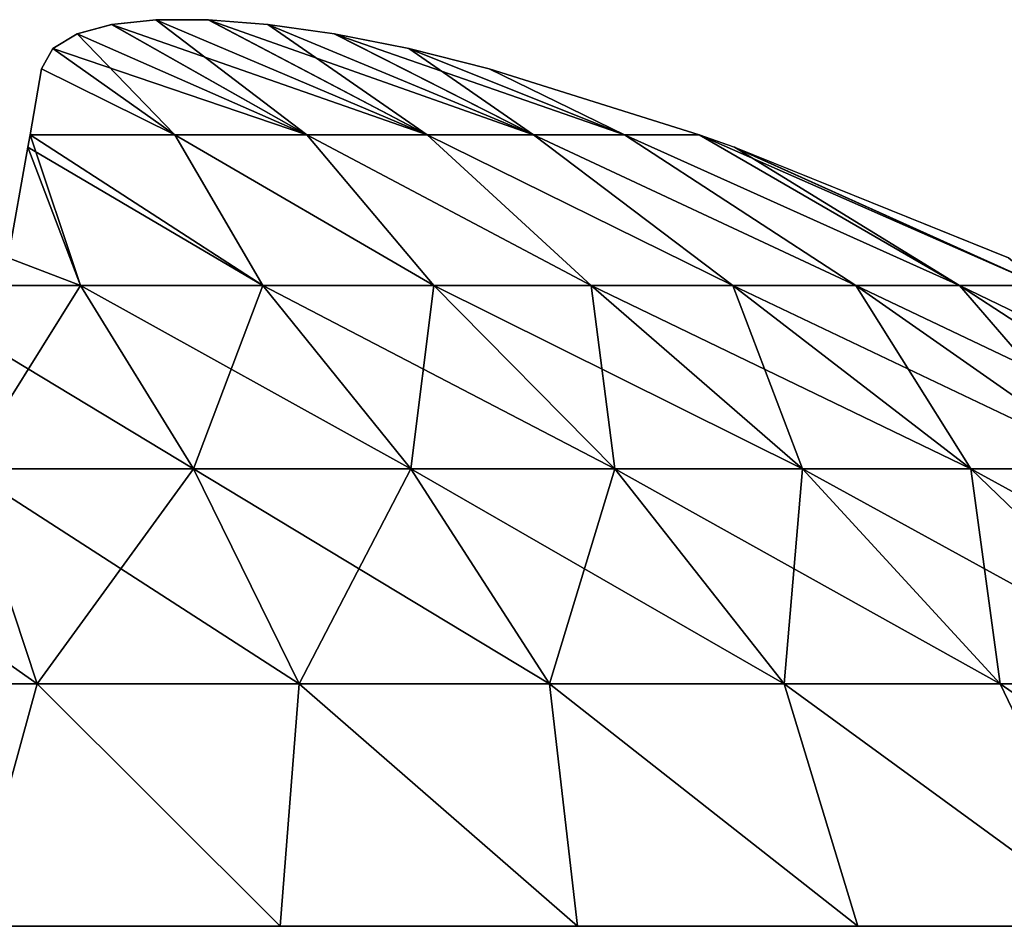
# Model space of a CAD drawing. Header units: millimetres. Extents: x -111 to 111, y -53 to 40.
# Tile 249 of 279: x 13.307 to 14.389, y 39.057 to 40.054. Entities that reach past the tile are written whole.
import ezdxf

# ---------------------------------------------------------------- set-up
doc = ezdxf.new("R2010")
doc.units = ezdxf.units.MM
doc.header["$LTSCALE"] = 52.148148
for name, color, linetype in [('191', 7, 'CONTINUOUS'), ('192', 7, 'CONTINUOUS'), ('193', 7, 'CONTINUOUS'), ('194', 7, 'CONTINUOUS')]:
    doc.layers.add(name, color=color, linetype=linetype)

msp = doc.modelspace()

# ---------------------------------------------------------------- linework, layer by layer
at = {"layer": '191', "color": 7, "linetype": 'CONTINUOUS'}
for points in [[(13.3697, 40.0383, 13.6528), (13.6225, 39.9272, 13.8715), (13.4077, 40.0488, 13.5793), (13.3697, 40.0383, 13.6528)], [(13.4077, 40.0488, 13.5793), (13.7546, 39.9272, 13.7546), (13.4562, 40.0539, 13.5133), (13.4077, 40.0488, 13.5793)], [(13.6225, 39.9272, 13.8715), (13.7546, 39.9272, 13.7546), (13.4077, 40.0488, 13.5793), (13.6225, 39.9272, 13.8715)], [(13.4562, 40.0539, 13.5133), (13.7546, 39.9272, 13.7546), (13.514, 40.0539, 13.4556), (13.4562, 40.0539, 13.5133)], [(13.514, 40.0539, 13.4556), (13.8715, 39.9272, 13.6225), (13.5793, 40.0488, 13.4077), (13.514, 40.0539, 13.4556)], [(13.7546, 39.9272, 13.7546), (13.8715, 39.9272, 13.6225), (13.514, 40.0539, 13.4556), (13.7546, 39.9272, 13.7546)], [(13.5793, 40.0488, 13.4077), (13.8715, 39.9272, 13.6225), (13.6526, 40.0384, 13.3698), (13.5793, 40.0488, 13.4077)], [(13.3431, 40.0221, 13.7345), (13.6225, 39.9272, 13.8715), (13.3697, 40.0383, 13.6528), (13.3431, 40.0221, 13.7345)], [(13.8715, 39.9272, 13.6225), (13.9716, 39.9272, 13.4771), (13.6526, 40.0384, 13.3698), (13.8715, 39.9272, 13.6225)], [(13.6526, 40.0384, 13.3698), (13.9716, 39.9272, 13.4771), (13.7344, 40.0221, 13.3432), (13.6526, 40.0384, 13.3698)], [(13.3306, 39.9997, 13.823), (13.4771, 39.9272, 13.9716), (13.3431, 40.0221, 13.7345), (13.3306, 39.9997, 13.823)], [(13.4771, 39.9272, 13.9716), (13.6225, 39.9272, 13.8715), (13.3431, 40.0221, 13.7345), (13.4771, 39.9272, 13.9716)], [(13.7344, 40.0221, 13.3432), (13.9716, 39.9272, 13.4771), (13.823, 39.9997, 13.3306), (13.7344, 40.0221, 13.3432)], [(13.3179, 39.9274, 14.0539), (13.4771, 39.9272, 13.9716), (13.3306, 39.9997, 13.823), (13.3179, 39.9274, 14.0539)], [(13.9716, 39.9272, 13.4771), (14.0539, 39.9274, 13.3179), (13.823, 39.9997, 13.3306), (13.9716, 39.9272, 13.4771)], [(13.3179, 39.9274, 14.0539), (13.3155, 39.9138, 14.0927), (13.574, 39.7616, 14.34), (13.3179, 39.9274, 14.0539)], [(13.4771, 39.9272, 13.9716), (13.3179, 39.9274, 14.0539), (13.574, 39.7616, 14.34), (13.4771, 39.9272, 13.9716)], [(13.6225, 39.9272, 13.8715), (13.4771, 39.9272, 13.9716), (13.7622, 39.7616, 14.2263), (13.6225, 39.9272, 13.8715)], [(13.7622, 39.7616, 14.2263), (13.4771, 39.9272, 13.9716), (13.574, 39.7616, 14.34), (13.7622, 39.7616, 14.2263)], [(13.7546, 39.9272, 13.7546), (13.6225, 39.9272, 13.8715), (13.9352, 39.7616, 14.0907), (13.7546, 39.9272, 13.7546)], [(13.9352, 39.7616, 14.0907), (13.6225, 39.9272, 13.8715), (13.7622, 39.7616, 14.2263), (13.9352, 39.7616, 14.0907)], [(14.0907, 39.7616, 13.9352), (13.7546, 39.9272, 13.7546), (13.9352, 39.7616, 14.0907), (14.0907, 39.7616, 13.9352)], [(13.8715, 39.9272, 13.6225), (13.7546, 39.9272, 13.7546), (14.0907, 39.7616, 13.9352), (13.8715, 39.9272, 13.6225)], [(13.9716, 39.9272, 13.4771), (13.8715, 39.9272, 13.6225), (14.2263, 39.7616, 13.7622), (13.9716, 39.9272, 13.4771)], [(14.2263, 39.7616, 13.7622), (13.8715, 39.9272, 13.6225), (14.0907, 39.7616, 13.9352), (14.2263, 39.7616, 13.7622)], [(14.0539, 39.9274, 13.3179), (13.9716, 39.9272, 13.4771), (14.34, 39.7616, 13.574), (14.0539, 39.9274, 13.3179)], [(14.34, 39.7616, 13.574), (13.9716, 39.9272, 13.4771), (14.2263, 39.7616, 13.7622), (14.34, 39.7616, 13.574)], [(14.0925, 39.9138, 13.3155), (14.0539, 39.9274, 13.3179), (14.4302, 39.7616, 13.3735), (14.0925, 39.9138, 13.3155)], [(14.4302, 39.7616, 13.3735), (14.0539, 39.9274, 13.3179), (14.34, 39.7616, 13.574), (14.4302, 39.7616, 13.3735)], [(13.3155, 39.9138, 14.0927), (13.294, 39.7921, 14.394), (13.3735, 39.7616, 14.4302), (13.3155, 39.9138, 14.0927)], [(13.574, 39.7616, 14.34), (13.3155, 39.9138, 14.0927), (13.3735, 39.7616, 14.4302), (13.574, 39.7616, 14.34)], [(14.394, 39.7921, 13.294), (14.0925, 39.9138, 13.3155), (14.4302, 39.7616, 13.3735), (14.394, 39.7921, 13.294)], [(13.3735, 39.7616, 14.4302), (13.294, 39.7921, 14.394), (13.1636, 39.7616, 14.4956), (13.3735, 39.7616, 14.4302)], [(13.3735, 39.7616, 14.4302), (13.1636, 39.7616, 14.4956), (13.4977, 39.5597, 14.7576), (13.3735, 39.7616, 14.4302)], [(13.1636, 39.7616, 14.4956), (13.2474, 39.5597, 14.8356), (13.4977, 39.5597, 14.7576), (13.1636, 39.7616, 14.4956)], [(13.574, 39.7616, 14.34), (13.3735, 39.7616, 14.4302), (13.7367, 39.5597, 14.65), (13.574, 39.7616, 14.34)], [(13.3735, 39.7616, 14.4302), (13.4977, 39.5597, 14.7576), (13.7367, 39.5597, 14.65), (13.3735, 39.7616, 14.4302)], [(13.7622, 39.7616, 14.2263), (13.574, 39.7616, 14.34), (13.961, 39.5597, 14.5144), (13.7622, 39.7616, 14.2263)], [(13.574, 39.7616, 14.34), (13.7367, 39.5597, 14.65), (13.961, 39.5597, 14.5144), (13.574, 39.7616, 14.34)], [(13.7622, 39.7616, 14.2263), (13.961, 39.5597, 14.5144), (14.1674, 39.5597, 14.3527), (13.7622, 39.7616, 14.2263)], [(13.9352, 39.7616, 14.0907), (13.7622, 39.7616, 14.2263), (14.1674, 39.5597, 14.3527), (13.9352, 39.7616, 14.0907)], [(13.9352, 39.7616, 14.0907), (14.1674, 39.5597, 14.3527), (14.3527, 39.5597, 14.1674), (13.9352, 39.7616, 14.0907)], [(14.0907, 39.7616, 13.9352), (13.9352, 39.7616, 14.0907), (14.3527, 39.5597, 14.1674), (14.0907, 39.7616, 13.9352)], [(14.2263, 39.7616, 13.7622), (14.0907, 39.7616, 13.9352), (14.5144, 39.5597, 13.961), (14.2263, 39.7616, 13.7622)], [(14.0907, 39.7616, 13.9352), (14.3527, 39.5597, 14.1674), (14.5144, 39.5597, 13.961), (14.0907, 39.7616, 13.9352)], [(14.34, 39.7616, 13.574), (14.2263, 39.7616, 13.7622), (14.65, 39.5597, 13.7367), (14.34, 39.7616, 13.574)], [(14.2263, 39.7616, 13.7622), (14.5144, 39.5597, 13.961), (14.65, 39.5597, 13.7367), (14.2263, 39.7616, 13.7622)], [(14.4302, 39.7616, 13.3735), (14.34, 39.7616, 13.574), (14.7576, 39.5597, 13.4977), (14.4302, 39.7616, 13.3735)], [(14.34, 39.7616, 13.574), (14.65, 39.5597, 13.7367), (14.7576, 39.5597, 13.4977), (14.34, 39.7616, 13.574)], [(13.0291, 39.3235, 15.2084), (13.3259, 39.3235, 15.154), (12.9896, 39.5597, 14.8828), (13.0291, 39.3235, 15.2084)], [(12.9896, 39.5597, 14.8828), (13.3259, 39.3235, 15.154), (13.2474, 39.5597, 14.8356), (12.9896, 39.5597, 14.8828)], [(13.3259, 39.3235, 15.154), (13.614, 39.3235, 15.0643), (13.2474, 39.5597, 14.8356), (13.3259, 39.3235, 15.154)], [(13.2474, 39.5597, 14.8356), (13.614, 39.3235, 15.0643), (13.4977, 39.5597, 14.7576), (13.2474, 39.5597, 14.8356)], [(13.614, 39.3235, 15.0643), (13.8891, 39.3235, 14.9404), (13.4977, 39.5597, 14.7576), (13.614, 39.3235, 15.0643)], [(13.4977, 39.5597, 14.7576), (13.8891, 39.3235, 14.9404), (13.7367, 39.5597, 14.65), (13.4977, 39.5597, 14.7576)], [(13.8891, 39.3235, 14.9404), (14.1473, 39.3235, 14.7843), (13.7367, 39.5597, 14.65), (13.8891, 39.3235, 14.9404)], [(13.7367, 39.5597, 14.65), (14.1473, 39.3235, 14.7843), (13.961, 39.5597, 14.5144), (13.7367, 39.5597, 14.65)], [(14.1473, 39.3235, 14.7843), (14.3849, 39.3235, 14.5982), (13.961, 39.5597, 14.5144), (14.1473, 39.3235, 14.7843)], [(13.961, 39.5597, 14.5144), (14.3849, 39.3235, 14.5982), (14.1674, 39.5597, 14.3527), (13.961, 39.5597, 14.5144)], [(14.3849, 39.3235, 14.5982), (14.5982, 39.3235, 14.3849), (14.1674, 39.5597, 14.3527), (14.3849, 39.3235, 14.5982)], [(14.1674, 39.5597, 14.3527), (14.5982, 39.3235, 14.3849), (14.3527, 39.5597, 14.1674), (14.1674, 39.5597, 14.3527)], [(14.3527, 39.5597, 14.1674), (14.7843, 39.3235, 14.1473), (14.5144, 39.5597, 13.961), (14.3527, 39.5597, 14.1674)], [(14.5982, 39.3235, 14.3849), (14.7843, 39.3235, 14.1473), (14.3527, 39.5597, 14.1674), (14.5982, 39.3235, 14.3849)], [(13.0291, 39.3235, 15.2084), (13.2526, 39.0566, 15.4783), (13.3259, 39.3235, 15.154), (13.0291, 39.3235, 15.2084)], [(13.2526, 39.0566, 15.4783), (13.5932, 39.0566, 15.3909), (13.3259, 39.3235, 15.154), (13.2526, 39.0566, 15.4783)], [(13.3259, 39.3235, 15.154), (13.5932, 39.0566, 15.3909), (13.614, 39.3235, 15.0643), (13.3259, 39.3235, 15.154)], [(13.5932, 39.0566, 15.3909), (13.9201, 39.0566, 15.2614), (13.614, 39.3235, 15.0643), (13.5932, 39.0566, 15.3909)], [(13.614, 39.3235, 15.0643), (13.9201, 39.0566, 15.2614), (13.8891, 39.3235, 14.9404), (13.614, 39.3235, 15.0643)], [(13.8891, 39.3235, 14.9404), (14.2282, 39.0566, 15.092), (14.1473, 39.3235, 14.7843), (13.8891, 39.3235, 14.9404)], [(13.9201, 39.0566, 15.2614), (14.2282, 39.0566, 15.092), (13.8891, 39.3235, 14.9404), (13.9201, 39.0566, 15.2614)], [(14.2282, 39.0566, 15.092), (14.5127, 39.0566, 14.8854), (14.1473, 39.3235, 14.7843), (14.2282, 39.0566, 15.092)], [(14.1473, 39.3235, 14.7843), (14.5127, 39.0566, 14.8854), (14.3849, 39.3235, 14.5982), (14.1473, 39.3235, 14.7843)], [(14.5127, 39.0566, 14.8854), (14.769, 39.0566, 14.6447), (14.3849, 39.3235, 14.5982), (14.5127, 39.0566, 14.8854)], [(14.3849, 39.3235, 14.5982), (14.769, 39.0566, 14.6447), (14.5982, 39.3235, 14.3849), (14.3849, 39.3235, 14.5982)]]:
    msp.add_3dface(points, dxfattribs=at)
at = {"layer": '192', "color": 7, "linetype": 'CONTINUOUS'}
for points in [[(13.4078, 40.0488, 11.8767), (13.6225, 39.9272, 11.5843), (13.3697, 40.0383, 11.803), (13.4078, 40.0488, 11.8767)], [(13.4563, 40.0539, 11.9427), (13.6225, 39.9272, 11.5843), (13.4078, 40.0488, 11.8767), (13.4563, 40.0539, 11.9427)], [(13.5141, 40.0539, 12.0004), (13.7546, 39.9272, 11.7013), (13.4563, 40.0539, 11.9427), (13.5141, 40.0539, 12.0004)], [(13.7546, 39.9272, 11.7013), (13.6225, 39.9272, 11.5843), (13.4563, 40.0539, 11.9427), (13.7546, 39.9272, 11.7013)], [(13.5794, 40.0488, 12.0482), (13.7546, 39.9272, 11.7013), (13.5141, 40.0539, 12.0004), (13.5794, 40.0488, 12.0482)], [(13.6527, 40.0383, 12.0861), (13.8715, 39.9272, 11.8334), (13.5794, 40.0488, 12.0482), (13.6527, 40.0383, 12.0861)], [(13.8715, 39.9272, 11.8334), (13.7546, 39.9272, 11.7013), (13.5794, 40.0488, 12.0482), (13.8715, 39.9272, 11.8334)], [(13.3697, 40.0383, 11.803), (13.4771, 39.9272, 11.4843), (13.3431, 40.0221, 11.7213), (13.3697, 40.0383, 11.803)], [(13.6225, 39.9272, 11.5843), (13.4771, 39.9272, 11.4843), (13.3697, 40.0383, 11.803), (13.6225, 39.9272, 11.5843)], [(13.7344, 40.0221, 12.1127), (13.8715, 39.9272, 11.8334), (13.6527, 40.0383, 12.0861), (13.7344, 40.0221, 12.1127)], [(13.3431, 40.0221, 11.7213), (13.4771, 39.9272, 11.4843), (13.3306, 39.9997, 11.6328), (13.3431, 40.0221, 11.7213)], [(13.823, 39.9997, 12.1252), (13.9716, 39.9272, 11.9787), (13.7344, 40.0221, 12.1127), (13.823, 39.9997, 12.1252)], [(13.9716, 39.9272, 11.9787), (13.8715, 39.9272, 11.8334), (13.7344, 40.0221, 12.1127), (13.9716, 39.9272, 11.9787)], [(13.4771, 39.9272, 11.4843), (13.3179, 39.9274, 11.4019), (13.3306, 39.9997, 11.6328), (13.4771, 39.9272, 11.4843)], [(14.0539, 39.9274, 12.138), (13.9716, 39.9272, 11.9787), (13.823, 39.9997, 12.1252), (14.0539, 39.9274, 12.138)], [(13.3179, 39.9274, 11.4019), (13.3735, 39.7616, 11.0256), (13.3155, 39.9138, 11.3631), (13.3179, 39.9274, 11.4019)], [(13.4771, 39.9272, 11.4843), (13.574, 39.7616, 11.1158), (13.3179, 39.9274, 11.4019), (13.4771, 39.9272, 11.4843)], [(13.574, 39.7616, 11.1158), (13.3735, 39.7616, 11.0256), (13.3179, 39.9274, 11.4019), (13.574, 39.7616, 11.1158)], [(13.6225, 39.9272, 11.5843), (13.7622, 39.7616, 11.2296), (13.4771, 39.9272, 11.4843), (13.6225, 39.9272, 11.5843)], [(13.7622, 39.7616, 11.2296), (13.574, 39.7616, 11.1158), (13.4771, 39.9272, 11.4843), (13.7622, 39.7616, 11.2296)], [(13.7546, 39.9272, 11.7013), (13.9352, 39.7616, 11.3652), (13.6225, 39.9272, 11.5843), (13.7546, 39.9272, 11.7013)], [(13.9352, 39.7616, 11.3652), (13.7622, 39.7616, 11.2296), (13.6225, 39.9272, 11.5843), (13.9352, 39.7616, 11.3652)], [(13.8715, 39.9272, 11.8334), (14.0907, 39.7616, 11.5206), (13.7546, 39.9272, 11.7013), (13.8715, 39.9272, 11.8334)], [(14.0907, 39.7616, 11.5206), (13.9352, 39.7616, 11.3652), (13.7546, 39.9272, 11.7013), (14.0907, 39.7616, 11.5206)], [(13.9716, 39.9272, 11.9787), (14.2263, 39.7616, 11.6937), (13.8715, 39.9272, 11.8334), (13.9716, 39.9272, 11.9787)], [(14.2263, 39.7616, 11.6937), (14.0907, 39.7616, 11.5206), (13.8715, 39.9272, 11.8334), (14.2263, 39.7616, 11.6937)], [(14.0539, 39.9274, 12.138), (14.34, 39.7616, 11.8818), (13.9716, 39.9272, 11.9787), (14.0539, 39.9274, 12.138)], [(14.34, 39.7616, 11.8818), (14.2263, 39.7616, 11.6937), (13.9716, 39.9272, 11.9787), (14.34, 39.7616, 11.8818)], [(14.0926, 39.9138, 12.1403), (14.34, 39.7616, 11.8818), (14.0539, 39.9274, 12.138), (14.0926, 39.9138, 12.1403)], [(13.3155, 39.9138, 11.3631), (13.3735, 39.7616, 11.0256), (13.294, 39.7921, 11.0618), (13.3155, 39.9138, 11.3631)], [(14.4302, 39.7616, 12.0823), (14.34, 39.7616, 11.8818), (14.0926, 39.9138, 12.1403), (14.4302, 39.7616, 12.0823)], [(14.394, 39.7921, 12.1618), (14.4302, 39.7616, 12.0823), (14.0926, 39.9138, 12.1403), (14.394, 39.7921, 12.1618)], [(13.3735, 39.7616, 11.0256), (13.1636, 39.7616, 10.9602), (13.294, 39.7921, 11.0618), (13.3735, 39.7616, 11.0256)], [(13.1636, 39.7616, 10.9602), (13.3735, 39.7616, 11.0256), (13.2474, 39.5597, 10.6203), (13.1636, 39.7616, 10.9602)], [(13.3735, 39.7616, 11.0256), (13.4977, 39.5597, 10.6982), (13.2474, 39.5597, 10.6203), (13.3735, 39.7616, 11.0256)], [(13.3735, 39.7616, 11.0256), (13.574, 39.7616, 11.1158), (13.4977, 39.5597, 10.6982), (13.3735, 39.7616, 11.0256)], [(13.574, 39.7616, 11.1158), (13.7367, 39.5597, 10.8058), (13.4977, 39.5597, 10.6982), (13.574, 39.7616, 11.1158)], [(13.574, 39.7616, 11.1158), (13.7622, 39.7616, 11.2296), (13.7367, 39.5597, 10.8058), (13.574, 39.7616, 11.1158)], [(13.7622, 39.7616, 11.2296), (13.961, 39.5597, 10.9414), (13.7367, 39.5597, 10.8058), (13.7622, 39.7616, 11.2296)], [(13.7622, 39.7616, 11.2296), (13.9352, 39.7616, 11.3652), (13.961, 39.5597, 10.9414), (13.7622, 39.7616, 11.2296)], [(13.9352, 39.7616, 11.3652), (14.1674, 39.5597, 11.1031), (13.961, 39.5597, 10.9414), (13.9352, 39.7616, 11.3652)], [(13.9352, 39.7616, 11.3652), (14.0907, 39.7616, 11.5206), (14.1674, 39.5597, 11.1031), (13.9352, 39.7616, 11.3652)], [(14.0907, 39.7616, 11.5206), (14.3527, 39.5597, 11.2885), (14.1674, 39.5597, 11.1031), (14.0907, 39.7616, 11.5206)], [(14.0907, 39.7616, 11.5206), (14.2263, 39.7616, 11.6937), (14.3527, 39.5597, 11.2885), (14.0907, 39.7616, 11.5206)], [(14.2263, 39.7616, 11.6937), (14.5144, 39.5597, 11.4948), (14.3527, 39.5597, 11.2885), (14.2263, 39.7616, 11.6937)], [(14.2263, 39.7616, 11.6937), (14.34, 39.7616, 11.8818), (14.5144, 39.5597, 11.4948), (14.2263, 39.7616, 11.6937)], [(14.34, 39.7616, 11.8818), (14.65, 39.5597, 11.7191), (14.5144, 39.5597, 11.4948), (14.34, 39.7616, 11.8818)], [(14.34, 39.7616, 11.8818), (14.4302, 39.7616, 12.0823), (14.65, 39.5597, 11.7191), (14.34, 39.7616, 11.8818)], [(13.3259, 39.3235, 10.3018), (13.0291, 39.3235, 10.2474), (13.2474, 39.5597, 10.6203), (13.3259, 39.3235, 10.3018)], [(13.4977, 39.5597, 10.6982), (13.3259, 39.3235, 10.3018), (13.2474, 39.5597, 10.6203), (13.4977, 39.5597, 10.6982)], [(13.614, 39.3235, 10.3916), (13.3259, 39.3235, 10.3018), (13.4977, 39.5597, 10.6982), (13.614, 39.3235, 10.3916)], [(13.7367, 39.5597, 10.8058), (13.614, 39.3235, 10.3916), (13.4977, 39.5597, 10.6982), (13.7367, 39.5597, 10.8058)], [(13.8891, 39.3235, 10.5154), (13.614, 39.3235, 10.3916), (13.7367, 39.5597, 10.8058), (13.8891, 39.3235, 10.5154)], [(13.961, 39.5597, 10.9414), (13.8891, 39.3235, 10.5154), (13.7367, 39.5597, 10.8058), (13.961, 39.5597, 10.9414)], [(14.1473, 39.3235, 10.6715), (13.8891, 39.3235, 10.5154), (13.961, 39.5597, 10.9414), (14.1473, 39.3235, 10.6715)], [(14.1674, 39.5597, 11.1031), (14.1473, 39.3235, 10.6715), (13.961, 39.5597, 10.9414), (14.1674, 39.5597, 11.1031)], [(14.3849, 39.3235, 10.8576), (14.1473, 39.3235, 10.6715), (14.1674, 39.5597, 11.1031), (14.3849, 39.3235, 10.8576)], [(14.3527, 39.5597, 11.2885), (14.3849, 39.3235, 10.8576), (14.1674, 39.5597, 11.1031), (14.3527, 39.5597, 11.2885)], [(14.5144, 39.5597, 11.4948), (14.5982, 39.3235, 11.071), (14.3527, 39.5597, 11.2885), (14.5144, 39.5597, 11.4948)], [(14.5982, 39.3235, 11.071), (14.3849, 39.3235, 10.8576), (14.3527, 39.5597, 11.2885), (14.5982, 39.3235, 11.071)], [(13.3259, 39.3235, 10.3018), (13.2526, 39.0566, 9.9775), (13.0291, 39.3235, 10.2474), (13.3259, 39.3235, 10.3018)], [(13.5932, 39.0566, 10.065), (13.2526, 39.0566, 9.9775), (13.3259, 39.3235, 10.3018), (13.5932, 39.0566, 10.065)], [(13.614, 39.3235, 10.3916), (13.5932, 39.0566, 10.065), (13.3259, 39.3235, 10.3018), (13.614, 39.3235, 10.3916)], [(13.9201, 39.0566, 10.1944), (13.5932, 39.0566, 10.065), (13.614, 39.3235, 10.3916), (13.9201, 39.0566, 10.1944)], [(13.8891, 39.3235, 10.5154), (13.9201, 39.0566, 10.1944), (13.614, 39.3235, 10.3916), (13.8891, 39.3235, 10.5154)], [(14.1473, 39.3235, 10.6715), (14.2282, 39.0566, 10.3638), (13.8891, 39.3235, 10.5154), (14.1473, 39.3235, 10.6715)], [(14.2282, 39.0566, 10.3638), (13.9201, 39.0566, 10.1944), (13.8891, 39.3235, 10.5154), (14.2282, 39.0566, 10.3638)], [(14.3849, 39.3235, 10.8576), (14.5127, 39.0566, 10.5705), (14.1473, 39.3235, 10.6715), (14.3849, 39.3235, 10.8576)], [(14.5127, 39.0566, 10.5705), (14.2282, 39.0566, 10.3638), (14.1473, 39.3235, 10.6715), (14.5127, 39.0566, 10.5705)], [(14.5982, 39.3235, 11.071), (14.769, 39.0566, 10.8112), (14.3849, 39.3235, 10.8576), (14.5982, 39.3235, 11.071)], [(14.769, 39.0566, 10.8112), (14.5127, 39.0566, 10.5705), (14.3849, 39.3235, 10.8576), (14.769, 39.0566, 10.8112)]]:
    msp.add_3dface(points, dxfattribs=at)
at = {"layer": '193', "color": 7, "linetype": 'CONTINUOUS'}
for points in [[(13.3697, 40.0383, -11.803), (13.6225, 39.9272, -11.5843), (13.4077, 40.0488, -11.8766), (13.3697, 40.0383, -11.803)], [(13.4077, 40.0488, -11.8766), (13.7546, 39.9272, -11.7013), (13.4562, 40.0539, -11.9426), (13.4077, 40.0488, -11.8766)], [(13.6225, 39.9272, -11.5843), (13.7546, 39.9272, -11.7013), (13.4077, 40.0488, -11.8766), (13.6225, 39.9272, -11.5843)], [(13.4562, 40.0539, -11.9426), (13.7546, 39.9272, -11.7013), (13.514, 40.0539, -12.0002), (13.4562, 40.0539, -11.9426)], [(13.514, 40.0539, -12.0002), (13.8715, 39.9272, -11.8334), (13.5793, 40.0488, -12.0481), (13.514, 40.0539, -12.0002)], [(13.7546, 39.9272, -11.7013), (13.8715, 39.9272, -11.8334), (13.514, 40.0539, -12.0002), (13.7546, 39.9272, -11.7013)], [(13.5793, 40.0488, -12.0481), (13.8715, 39.9272, -11.8334), (13.6526, 40.0384, -12.0861), (13.5793, 40.0488, -12.0481)], [(13.3431, 40.0221, -11.7213), (13.6225, 39.9272, -11.5843), (13.3697, 40.0383, -11.803), (13.3431, 40.0221, -11.7213)], [(13.8715, 39.9272, -11.8334), (13.9716, 39.9272, -11.9787), (13.6526, 40.0384, -12.0861), (13.8715, 39.9272, -11.8334)], [(13.6526, 40.0384, -12.0861), (13.9716, 39.9272, -11.9787), (13.7344, 40.0221, -12.1127), (13.6526, 40.0384, -12.0861)], [(13.3306, 39.9997, -11.6328), (13.4771, 39.9272, -11.4843), (13.3431, 40.0221, -11.7213), (13.3306, 39.9997, -11.6328)], [(13.4771, 39.9272, -11.4843), (13.6225, 39.9272, -11.5843), (13.3431, 40.0221, -11.7213), (13.4771, 39.9272, -11.4843)], [(13.7344, 40.0221, -12.1127), (13.9716, 39.9272, -11.9787), (13.823, 39.9997, -12.1252), (13.7344, 40.0221, -12.1127)], [(13.3179, 39.9274, -11.4019), (13.4771, 39.9272, -11.4843), (13.3306, 39.9997, -11.6328), (13.3179, 39.9274, -11.4019)], [(13.9716, 39.9272, -11.9787), (14.0539, 39.9274, -12.138), (13.823, 39.9997, -12.1252), (13.9716, 39.9272, -11.9787)], [(13.3179, 39.9274, -11.4019), (13.3155, 39.9138, -11.3631), (13.574, 39.7616, -11.1158), (13.3179, 39.9274, -11.4019)], [(13.4771, 39.9272, -11.4843), (13.3179, 39.9274, -11.4019), (13.574, 39.7616, -11.1158), (13.4771, 39.9272, -11.4843)], [(13.6225, 39.9272, -11.5843), (13.4771, 39.9272, -11.4843), (13.7622, 39.7616, -11.2296), (13.6225, 39.9272, -11.5843)], [(13.7622, 39.7616, -11.2296), (13.4771, 39.9272, -11.4843), (13.574, 39.7616, -11.1158), (13.7622, 39.7616, -11.2296)], [(13.7546, 39.9272, -11.7013), (13.6225, 39.9272, -11.5843), (13.9352, 39.7616, -11.3652), (13.7546, 39.9272, -11.7013)], [(13.9352, 39.7616, -11.3652), (13.6225, 39.9272, -11.5843), (13.7622, 39.7616, -11.2296), (13.9352, 39.7616, -11.3652)], [(14.0907, 39.7616, -11.5206), (13.7546, 39.9272, -11.7013), (13.9352, 39.7616, -11.3652), (14.0907, 39.7616, -11.5206)], [(13.8715, 39.9272, -11.8334), (13.7546, 39.9272, -11.7013), (14.0907, 39.7616, -11.5206), (13.8715, 39.9272, -11.8334)], [(13.9716, 39.9272, -11.9787), (13.8715, 39.9272, -11.8334), (14.2263, 39.7616, -11.6937), (13.9716, 39.9272, -11.9787)], [(14.2263, 39.7616, -11.6937), (13.8715, 39.9272, -11.8334), (14.0907, 39.7616, -11.5206), (14.2263, 39.7616, -11.6937)], [(14.0539, 39.9274, -12.138), (13.9716, 39.9272, -11.9787), (14.34, 39.7616, -11.8818), (14.0539, 39.9274, -12.138)], [(14.34, 39.7616, -11.8818), (13.9716, 39.9272, -11.9787), (14.2263, 39.7616, -11.6937), (14.34, 39.7616, -11.8818)], [(14.0925, 39.9138, -12.1403), (14.0539, 39.9274, -12.138), (14.4302, 39.7616, -12.0823), (14.0925, 39.9138, -12.1403)], [(14.4302, 39.7616, -12.0823), (14.0539, 39.9274, -12.138), (14.34, 39.7616, -11.8818), (14.4302, 39.7616, -12.0823)], [(13.3155, 39.9138, -11.3631), (13.294, 39.7921, -11.0618), (13.3735, 39.7616, -11.0256), (13.3155, 39.9138, -11.3631)], [(13.574, 39.7616, -11.1158), (13.3155, 39.9138, -11.3631), (13.3735, 39.7616, -11.0256), (13.574, 39.7616, -11.1158)], [(14.394, 39.7921, -12.1618), (14.0925, 39.9138, -12.1403), (14.4302, 39.7616, -12.0823), (14.394, 39.7921, -12.1618)], [(13.3735, 39.7616, -11.0256), (13.294, 39.7921, -11.0618), (13.1636, 39.7616, -10.9602), (13.3735, 39.7616, -11.0256)], [(13.3735, 39.7616, -11.0256), (13.1636, 39.7616, -10.9602), (13.4977, 39.5597, -10.6982), (13.3735, 39.7616, -11.0256)], [(13.1636, 39.7616, -10.9602), (13.2474, 39.5597, -10.6203), (13.4977, 39.5597, -10.6982), (13.1636, 39.7616, -10.9602)], [(13.574, 39.7616, -11.1158), (13.3735, 39.7616, -11.0256), (13.7367, 39.5597, -10.8058), (13.574, 39.7616, -11.1158)], [(13.3735, 39.7616, -11.0256), (13.4977, 39.5597, -10.6982), (13.7367, 39.5597, -10.8058), (13.3735, 39.7616, -11.0256)], [(13.7622, 39.7616, -11.2296), (13.574, 39.7616, -11.1158), (13.961, 39.5597, -10.9414), (13.7622, 39.7616, -11.2296)], [(13.574, 39.7616, -11.1158), (13.7367, 39.5597, -10.8058), (13.961, 39.5597, -10.9414), (13.574, 39.7616, -11.1158)], [(13.7622, 39.7616, -11.2296), (13.961, 39.5597, -10.9414), (14.1674, 39.5597, -11.1031), (13.7622, 39.7616, -11.2296)], [(13.9352, 39.7616, -11.3652), (13.7622, 39.7616, -11.2296), (14.1674, 39.5597, -11.1031), (13.9352, 39.7616, -11.3652)], [(13.9352, 39.7616, -11.3652), (14.1674, 39.5597, -11.1031), (14.3527, 39.5597, -11.2885), (13.9352, 39.7616, -11.3652)], [(14.0907, 39.7616, -11.5206), (13.9352, 39.7616, -11.3652), (14.3527, 39.5597, -11.2885), (14.0907, 39.7616, -11.5206)], [(14.2263, 39.7616, -11.6937), (14.0907, 39.7616, -11.5206), (14.5144, 39.5597, -11.4948), (14.2263, 39.7616, -11.6937)], [(14.0907, 39.7616, -11.5206), (14.3527, 39.5597, -11.2885), (14.5144, 39.5597, -11.4948), (14.0907, 39.7616, -11.5206)], [(14.34, 39.7616, -11.8818), (14.2263, 39.7616, -11.6937), (14.65, 39.5597, -11.7191), (14.34, 39.7616, -11.8818)], [(14.2263, 39.7616, -11.6937), (14.5144, 39.5597, -11.4948), (14.65, 39.5597, -11.7191), (14.2263, 39.7616, -11.6937)], [(14.4302, 39.7616, -12.0823), (14.34, 39.7616, -11.8818), (14.7576, 39.5597, -11.9582), (14.4302, 39.7616, -12.0823)], [(14.34, 39.7616, -11.8818), (14.65, 39.5597, -11.7191), (14.7576, 39.5597, -11.9582), (14.34, 39.7616, -11.8818)], [(13.0291, 39.3235, -10.2474), (13.3259, 39.3235, -10.3018), (12.9896, 39.5597, -10.573), (13.0291, 39.3235, -10.2474)], [(12.9896, 39.5597, -10.573), (13.3259, 39.3235, -10.3018), (13.2474, 39.5597, -10.6203), (12.9896, 39.5597, -10.573)], [(13.3259, 39.3235, -10.3018), (13.614, 39.3235, -10.3916), (13.2474, 39.5597, -10.6203), (13.3259, 39.3235, -10.3018)], [(13.2474, 39.5597, -10.6203), (13.614, 39.3235, -10.3916), (13.4977, 39.5597, -10.6982), (13.2474, 39.5597, -10.6203)], [(13.614, 39.3235, -10.3916), (13.8891, 39.3235, -10.5154), (13.4977, 39.5597, -10.6982), (13.614, 39.3235, -10.3916)], [(13.4977, 39.5597, -10.6982), (13.8891, 39.3235, -10.5154), (13.7367, 39.5597, -10.8058), (13.4977, 39.5597, -10.6982)], [(13.8891, 39.3235, -10.5154), (14.1473, 39.3235, -10.6715), (13.7367, 39.5597, -10.8058), (13.8891, 39.3235, -10.5154)], [(13.7367, 39.5597, -10.8058), (14.1473, 39.3235, -10.6715), (13.961, 39.5597, -10.9414), (13.7367, 39.5597, -10.8058)], [(14.1473, 39.3235, -10.6715), (14.3849, 39.3235, -10.8576), (13.961, 39.5597, -10.9414), (14.1473, 39.3235, -10.6715)], [(13.961, 39.5597, -10.9414), (14.3849, 39.3235, -10.8576), (14.1674, 39.5597, -11.1031), (13.961, 39.5597, -10.9414)], [(14.3849, 39.3235, -10.8576), (14.5982, 39.3235, -11.071), (14.1674, 39.5597, -11.1031), (14.3849, 39.3235, -10.8576)], [(14.1674, 39.5597, -11.1031), (14.5982, 39.3235, -11.071), (14.3527, 39.5597, -11.2885), (14.1674, 39.5597, -11.1031)], [(14.3527, 39.5597, -11.2885), (14.7843, 39.3235, -11.3085), (14.5144, 39.5597, -11.4948), (14.3527, 39.5597, -11.2885)], [(14.5982, 39.3235, -11.071), (14.7843, 39.3235, -11.3085), (14.3527, 39.5597, -11.2885), (14.5982, 39.3235, -11.071)], [(13.0291, 39.3235, -10.2474), (13.2526, 39.0566, -9.9775), (13.3259, 39.3235, -10.3018), (13.0291, 39.3235, -10.2474)], [(13.2526, 39.0566, -9.9775), (13.5932, 39.0566, -10.065), (13.3259, 39.3235, -10.3018), (13.2526, 39.0566, -9.9775)], [(13.3259, 39.3235, -10.3018), (13.5932, 39.0566, -10.065), (13.614, 39.3235, -10.3916), (13.3259, 39.3235, -10.3018)], [(13.5932, 39.0566, -10.065), (13.9201, 39.0566, -10.1944), (13.614, 39.3235, -10.3916), (13.5932, 39.0566, -10.065)], [(13.614, 39.3235, -10.3916), (13.9201, 39.0566, -10.1944), (13.8891, 39.3235, -10.5154), (13.614, 39.3235, -10.3916)], [(13.8891, 39.3235, -10.5154), (14.2282, 39.0566, -10.3638), (14.1473, 39.3235, -10.6715), (13.8891, 39.3235, -10.5154)], [(13.9201, 39.0566, -10.1944), (14.2282, 39.0566, -10.3638), (13.8891, 39.3235, -10.5154), (13.9201, 39.0566, -10.1944)], [(14.2282, 39.0566, -10.3638), (14.5127, 39.0566, -10.5705), (14.1473, 39.3235, -10.6715), (14.2282, 39.0566, -10.3638)], [(14.1473, 39.3235, -10.6715), (14.5127, 39.0566, -10.5705), (14.3849, 39.3235, -10.8576), (14.1473, 39.3235, -10.6715)], [(14.5127, 39.0566, -10.5705), (14.769, 39.0566, -10.8112), (14.3849, 39.3235, -10.8576), (14.5127, 39.0566, -10.5705)], [(14.3849, 39.3235, -10.8576), (14.769, 39.0566, -10.8112), (14.5982, 39.3235, -11.071), (14.3849, 39.3235, -10.8576)]]:
    msp.add_3dface(points, dxfattribs=at)
at = {"layer": '194', "color": 7, "linetype": 'CONTINUOUS'}
for points in [[(13.4078, 40.0488, -13.5792), (13.6225, 39.9272, -13.8715), (13.3697, 40.0383, -13.6528), (13.4078, 40.0488, -13.5792)], [(13.4563, 40.0539, -13.5132), (13.6225, 39.9272, -13.8715), (13.4078, 40.0488, -13.5792), (13.4563, 40.0539, -13.5132)], [(13.7546, 39.9272, -13.7546), (13.6225, 39.9272, -13.8715), (13.4563, 40.0539, -13.5132), (13.7546, 39.9272, -13.7546)], [(13.5141, 40.0539, -13.4555), (13.7546, 39.9272, -13.7546), (13.4563, 40.0539, -13.5132), (13.5141, 40.0539, -13.4555)], [(13.5794, 40.0488, -13.4076), (13.7546, 39.9272, -13.7546), (13.5141, 40.0539, -13.4555), (13.5794, 40.0488, -13.4076)], [(13.8715, 39.9272, -13.6225), (13.7546, 39.9272, -13.7546), (13.5794, 40.0488, -13.4076), (13.8715, 39.9272, -13.6225)], [(13.6527, 40.0383, -13.3697), (13.8715, 39.9272, -13.6225), (13.5794, 40.0488, -13.4076), (13.6527, 40.0383, -13.3697)], [(13.3697, 40.0383, -13.6528), (13.4771, 39.9272, -13.9716), (13.3431, 40.0221, -13.7345), (13.3697, 40.0383, -13.6528)], [(13.6225, 39.9272, -13.8715), (13.4771, 39.9272, -13.9716), (13.3697, 40.0383, -13.6528), (13.6225, 39.9272, -13.8715)], [(13.7344, 40.0221, -13.3432), (13.8715, 39.9272, -13.6225), (13.6527, 40.0383, -13.3697), (13.7344, 40.0221, -13.3432)], [(13.3431, 40.0221, -13.7345), (13.4771, 39.9272, -13.9716), (13.3306, 39.9997, -13.823), (13.3431, 40.0221, -13.7345)], [(13.9716, 39.9272, -13.4771), (13.8715, 39.9272, -13.6225), (13.7344, 40.0221, -13.3432), (13.9716, 39.9272, -13.4771)], [(13.823, 39.9997, -13.3306), (13.9716, 39.9272, -13.4771), (13.7344, 40.0221, -13.3432), (13.823, 39.9997, -13.3306)], [(13.4771, 39.9272, -13.9716), (13.3179, 39.9274, -14.0539), (13.3306, 39.9997, -13.823), (13.4771, 39.9272, -13.9716)], [(14.0539, 39.9274, -13.3179), (13.9716, 39.9272, -13.4771), (13.823, 39.9997, -13.3306), (14.0539, 39.9274, -13.3179)], [(13.3179, 39.9274, -14.0539), (13.3735, 39.7616, -14.4302), (13.3155, 39.9138, -14.0928), (13.3179, 39.9274, -14.0539)], [(13.574, 39.7616, -14.34), (13.3735, 39.7616, -14.4302), (13.3179, 39.9274, -14.0539), (13.574, 39.7616, -14.34)], [(13.4771, 39.9272, -13.9716), (13.574, 39.7616, -14.34), (13.3179, 39.9274, -14.0539), (13.4771, 39.9272, -13.9716)], [(13.6225, 39.9272, -13.8715), (13.7622, 39.7616, -14.2263), (13.4771, 39.9272, -13.9716), (13.6225, 39.9272, -13.8715)], [(13.7622, 39.7616, -14.2263), (13.574, 39.7616, -14.34), (13.4771, 39.9272, -13.9716), (13.7622, 39.7616, -14.2263)], [(13.7546, 39.9272, -13.7546), (13.9352, 39.7616, -14.0907), (13.6225, 39.9272, -13.8715), (13.7546, 39.9272, -13.7546)], [(13.9352, 39.7616, -14.0907), (13.7622, 39.7616, -14.2263), (13.6225, 39.9272, -13.8715), (13.9352, 39.7616, -14.0907)], [(14.0907, 39.7616, -13.9352), (13.9352, 39.7616, -14.0907), (13.7546, 39.9272, -13.7546), (14.0907, 39.7616, -13.9352)], [(13.8715, 39.9272, -13.6225), (14.0907, 39.7616, -13.9352), (13.7546, 39.9272, -13.7546), (13.8715, 39.9272, -13.6225)], [(14.2263, 39.7616, -13.7622), (14.0907, 39.7616, -13.9352), (13.8715, 39.9272, -13.6225), (14.2263, 39.7616, -13.7622)], [(13.9716, 39.9272, -13.4771), (14.2263, 39.7616, -13.7622), (13.8715, 39.9272, -13.6225), (13.9716, 39.9272, -13.4771)], [(14.0539, 39.9274, -13.3179), (14.34, 39.7616, -13.574), (13.9716, 39.9272, -13.4771), (14.0539, 39.9274, -13.3179)], [(14.34, 39.7616, -13.574), (14.2263, 39.7616, -13.7622), (13.9716, 39.9272, -13.4771), (14.34, 39.7616, -13.574)], [(14.0926, 39.9138, -13.3155), (14.34, 39.7616, -13.574), (14.0539, 39.9274, -13.3179), (14.0926, 39.9138, -13.3155)], [(13.3155, 39.9138, -14.0928), (13.3735, 39.7616, -14.4302), (13.294, 39.7921, -14.394), (13.3155, 39.9138, -14.0928)], [(14.4302, 39.7616, -13.3735), (14.34, 39.7616, -13.574), (14.0926, 39.9138, -13.3155), (14.4302, 39.7616, -13.3735)], [(14.394, 39.7921, -13.294), (14.4302, 39.7616, -13.3735), (14.0926, 39.9138, -13.3155), (14.394, 39.7921, -13.294)], [(13.3735, 39.7616, -14.4302), (13.1636, 39.7616, -14.4956), (13.294, 39.7921, -14.394), (13.3735, 39.7616, -14.4302)], [(13.1636, 39.7616, -14.4956), (13.3735, 39.7616, -14.4302), (13.2474, 39.5597, -14.8356), (13.1636, 39.7616, -14.4956)], [(13.3735, 39.7616, -14.4302), (13.4977, 39.5597, -14.7576), (13.2474, 39.5597, -14.8356), (13.3735, 39.7616, -14.4302)], [(13.3735, 39.7616, -14.4302), (13.574, 39.7616, -14.34), (13.4977, 39.5597, -14.7576), (13.3735, 39.7616, -14.4302)], [(13.574, 39.7616, -14.34), (13.7367, 39.5597, -14.65), (13.4977, 39.5597, -14.7576), (13.574, 39.7616, -14.34)], [(13.574, 39.7616, -14.34), (13.7622, 39.7616, -14.2263), (13.7367, 39.5597, -14.65), (13.574, 39.7616, -14.34)], [(13.7622, 39.7616, -14.2263), (13.961, 39.5597, -14.5144), (13.7367, 39.5597, -14.65), (13.7622, 39.7616, -14.2263)], [(13.7622, 39.7616, -14.2263), (13.9352, 39.7616, -14.0907), (13.961, 39.5597, -14.5144), (13.7622, 39.7616, -14.2263)], [(13.9352, 39.7616, -14.0907), (14.0907, 39.7616, -13.9352), (14.1674, 39.5597, -14.3527), (13.9352, 39.7616, -14.0907)], [(13.9352, 39.7616, -14.0907), (14.1674, 39.5597, -14.3527), (13.961, 39.5597, -14.5144), (13.9352, 39.7616, -14.0907)], [(14.0907, 39.7616, -13.9352), (14.2263, 39.7616, -13.7622), (14.3527, 39.5597, -14.1674), (14.0907, 39.7616, -13.9352)], [(14.0907, 39.7616, -13.9352), (14.3527, 39.5597, -14.1674), (14.1674, 39.5597, -14.3527), (14.0907, 39.7616, -13.9352)], [(14.2263, 39.7616, -13.7622), (14.34, 39.7616, -13.574), (14.5144, 39.5597, -13.961), (14.2263, 39.7616, -13.7622)], [(14.2263, 39.7616, -13.7622), (14.5144, 39.5597, -13.961), (14.3527, 39.5597, -14.1674), (14.2263, 39.7616, -13.7622)], [(14.34, 39.7616, -13.574), (14.4302, 39.7616, -13.3735), (14.65, 39.5597, -13.7367), (14.34, 39.7616, -13.574)], [(14.34, 39.7616, -13.574), (14.65, 39.5597, -13.7367), (14.5144, 39.5597, -13.961), (14.34, 39.7616, -13.574)], [(13.3259, 39.3235, -15.154), (13.0291, 39.3235, -15.2084), (13.2474, 39.5597, -14.8356), (13.3259, 39.3235, -15.154)], [(13.4977, 39.5597, -14.7576), (13.3259, 39.3235, -15.154), (13.2474, 39.5597, -14.8356), (13.4977, 39.5597, -14.7576)], [(13.614, 39.3235, -15.0643), (13.3259, 39.3235, -15.154), (13.4977, 39.5597, -14.7576), (13.614, 39.3235, -15.0643)], [(13.7367, 39.5597, -14.65), (13.614, 39.3235, -15.0643), (13.4977, 39.5597, -14.7576), (13.7367, 39.5597, -14.65)], [(13.8891, 39.3235, -14.9404), (13.614, 39.3235, -15.0643), (13.7367, 39.5597, -14.65), (13.8891, 39.3235, -14.9404)], [(13.961, 39.5597, -14.5144), (13.8891, 39.3235, -14.9404), (13.7367, 39.5597, -14.65), (13.961, 39.5597, -14.5144)], [(14.1473, 39.3235, -14.7843), (13.8891, 39.3235, -14.9404), (13.961, 39.5597, -14.5144), (14.1473, 39.3235, -14.7843)], [(14.1674, 39.5597, -14.3527), (14.1473, 39.3235, -14.7843), (13.961, 39.5597, -14.5144), (14.1674, 39.5597, -14.3527)], [(14.3849, 39.3235, -14.5982), (14.1473, 39.3235, -14.7843), (14.1674, 39.5597, -14.3527), (14.3849, 39.3235, -14.5982)], [(14.3527, 39.5597, -14.1674), (14.3849, 39.3235, -14.5982), (14.1674, 39.5597, -14.3527), (14.3527, 39.5597, -14.1674)], [(14.5144, 39.5597, -13.961), (14.5982, 39.3235, -14.3849), (14.3527, 39.5597, -14.1674), (14.5144, 39.5597, -13.961)], [(14.5982, 39.3235, -14.3849), (14.3849, 39.3235, -14.5982), (14.3527, 39.5597, -14.1674), (14.5982, 39.3235, -14.3849)], [(13.3259, 39.3235, -15.154), (13.2526, 39.0566, -15.4783), (13.0291, 39.3235, -15.2084), (13.3259, 39.3235, -15.154)], [(13.5932, 39.0566, -15.3909), (13.2526, 39.0566, -15.4783), (13.3259, 39.3235, -15.154), (13.5932, 39.0566, -15.3909)], [(13.614, 39.3235, -15.0643), (13.5932, 39.0566, -15.3909), (13.3259, 39.3235, -15.154), (13.614, 39.3235, -15.0643)], [(13.9201, 39.0566, -15.2614), (13.5932, 39.0566, -15.3909), (13.614, 39.3235, -15.0643), (13.9201, 39.0566, -15.2614)], [(13.8891, 39.3235, -14.9404), (13.9201, 39.0566, -15.2614), (13.614, 39.3235, -15.0643), (13.8891, 39.3235, -14.9404)], [(14.1473, 39.3235, -14.7843), (14.2282, 39.0566, -15.092), (13.8891, 39.3235, -14.9404), (14.1473, 39.3235, -14.7843)], [(14.2282, 39.0566, -15.092), (13.9201, 39.0566, -15.2614), (13.8891, 39.3235, -14.9404), (14.2282, 39.0566, -15.092)], [(14.5127, 39.0566, -14.8854), (14.2282, 39.0566, -15.092), (14.1473, 39.3235, -14.7843), (14.5127, 39.0566, -14.8854)], [(14.3849, 39.3235, -14.5982), (14.5127, 39.0566, -14.8854), (14.1473, 39.3235, -14.7843), (14.3849, 39.3235, -14.5982)], [(14.769, 39.0566, -14.6447), (14.5127, 39.0566, -14.8854), (14.3849, 39.3235, -14.5982), (14.769, 39.0566, -14.6447)], [(14.5982, 39.3235, -14.3849), (14.769, 39.0566, -14.6447), (14.3849, 39.3235, -14.5982), (14.5982, 39.3235, -14.3849)]]:
    msp.add_3dface(points, dxfattribs=at)

doc.saveas('drawing.dxf')
